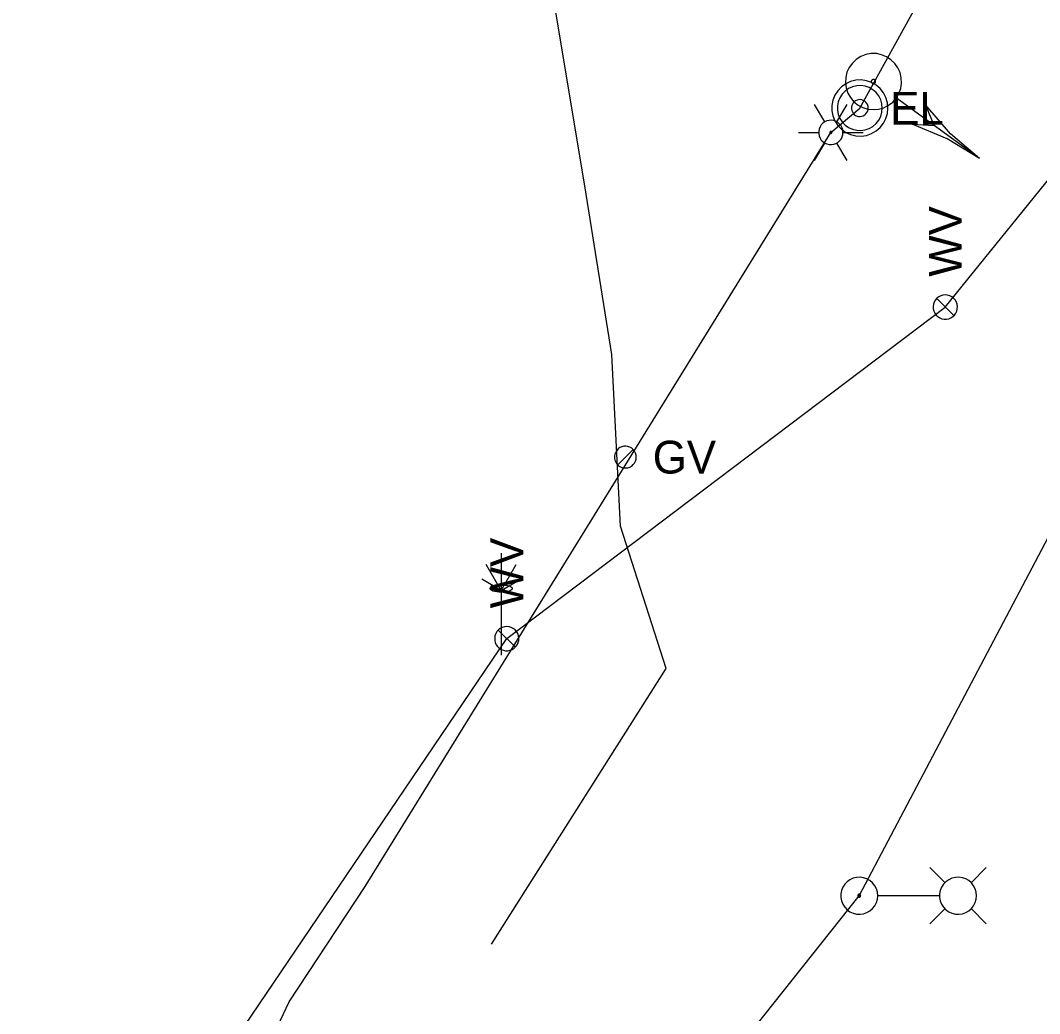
# Model space of a CAD drawing. Extents: x 600849 to 606371, y 330010 to 403088.
# Drawn here: x 604662.9 to 604782.6, y 330817.1 to 330933.8 of the extents above; entities that cross this region are included whole.
import ezdxf

# ---------------------------------------------------------------- set-up
doc = ezdxf.new("R2010")
doc.units = 0
for name, color, linetype in [('E_LTG', 7, 'Continuous'), ('E_MISCPROP_Sprinkler', 7, 'Continuous'), ('E_SIG', 7, 'Continuous'), ('E_UTL_E', 7, 'Continuous'), ('E_UTL_E_UG', 7, 'Continuous'), ('E_UTL_G', 7, 'Continuous'), ('E_UTL_G_UG', 7, 'Continuous'), ('E_UTL_W', 7, 'Continuous'), ('E_UTL_W_UG', 7, 'Continuous')]:
    doc.layers.add(name, color=color, linetype=linetype)

msp = doc.modelspace()

# ---------------------------------------------------------------- linework, layer by layer
at = {"layer": 'E_LTG'}
for points in [[(604757.35, 330921.88), (604756.16, 330923.94)], [(604758.77, 330921.88), (604759.97, 330923.94)], [(604759.49, 330920.64), (604759.46, 330920.91), (604759.39, 330921.17), (604759.26, 330921.41), (604759.09, 330921.62), (604758.89, 330921.8), (604758.65, 330921.94), (604758.4, 330922.03), (604758.13, 330922.07), (604757.86, 330922.05), (604757.59, 330921.99), (604757.35, 330921.88), (604757.12, 330921.72), (604756.94, 330921.52), (604756.79, 330921.29), (604756.69, 330921.04), (604756.64, 330920.77), (604756.64, 330920.5), (604756.69, 330920.24), (604756.79, 330919.98), (604756.94, 330919.75), (604757.12, 330919.56), (604757.35, 330919.4), (604757.59, 330919.29), (604757.86, 330919.22), (604758.13, 330919.21), (604758.4, 330919.25), (604758.65, 330919.34), (604758.89, 330919.47), (604759.09, 330919.65), (604759.26, 330919.87), (604759.39, 330920.11), (604759.46, 330920.37), (604759.49, 330920.64)], [(604759.49, 330920.64), (604759.46, 330920.91), (604759.39, 330921.17), (604759.26, 330921.41), (604759.09, 330921.62), (604758.89, 330921.8), (604758.65, 330921.94), (604758.4, 330922.03), (604758.13, 330922.07), (604757.86, 330922.05), (604757.59, 330921.99), (604757.35, 330921.88), (604757.12, 330921.72), (604756.94, 330921.52), (604756.79, 330921.29), (604756.69, 330921.04), (604756.64, 330920.77), (604756.64, 330920.5), (604756.69, 330920.24), (604756.79, 330919.98), (604756.94, 330919.75), (604757.12, 330919.56), (604757.35, 330919.4), (604757.59, 330919.29), (604757.86, 330919.22), (604758.13, 330919.21), (604758.4, 330919.25), (604758.65, 330919.34), (604758.89, 330919.47), (604759.09, 330919.65), (604759.26, 330919.87), (604759.39, 330920.11), (604759.46, 330920.37), (604759.49, 330920.64)], [(604759.49, 330920.64), (604759.46, 330920.91), (604759.39, 330921.17), (604759.26, 330921.41), (604759.09, 330921.62), (604758.89, 330921.8), (604758.65, 330921.94), (604758.4, 330922.03), (604758.13, 330922.07), (604757.86, 330922.05), (604757.59, 330921.99), (604757.35, 330921.88), (604757.12, 330921.72), (604756.94, 330921.52), (604756.79, 330921.29), (604756.69, 330921.04), (604756.64, 330920.77), (604756.64, 330920.5), (604756.69, 330920.24), (604756.79, 330919.98), (604756.94, 330919.75), (604757.12, 330919.56), (604757.35, 330919.4), (604757.59, 330919.29), (604757.86, 330919.22), (604758.13, 330919.21), (604758.4, 330919.25), (604758.65, 330919.34), (604758.89, 330919.47), (604759.09, 330919.65), (604759.26, 330919.87), (604759.39, 330920.11), (604759.46, 330920.37), (604759.49, 330920.64)], [(604754.25, 330920.64), (604756.63, 330920.64)], [(604758.18, 330920.64), (604758.18, 330920.66), (604758.17, 330920.68), (604758.16, 330920.7), (604758.15, 330920.72), (604758.13, 330920.74), (604758.11, 330920.75), (604758.09, 330920.75), (604758.07, 330920.76), (604758.04, 330920.76), (604758.02, 330920.75), (604758, 330920.74), (604757.98, 330920.73), (604757.97, 330920.71), (604757.95, 330920.69), (604757.95, 330920.67), (604757.94, 330920.65), (604757.94, 330920.63), (604757.95, 330920.6), (604757.95, 330920.58), (604757.97, 330920.56), (604757.98, 330920.55), (604758, 330920.54), (604758.02, 330920.53), (604758.04, 330920.52), (604758.07, 330920.52), (604758.09, 330920.52), (604758.11, 330920.53), (604758.13, 330920.54), (604758.15, 330920.56), (604758.16, 330920.57), (604758.17, 330920.59), (604758.18, 330920.62), (604758.18, 330920.64)], [(604759.49, 330920.64), (604761.87, 330920.64)], [(604756.16, 330917.34), (604757.35, 330919.4)], [(604759.97, 330917.34), (604758.77, 330919.4)], [(604771.48, 330832.49), (604769.7, 330834.27)], [(604774.53, 330832.49), (604776.31, 330834.27)], [(604763.58, 330830.97), (604763.54, 330831.38), (604763.42, 330831.78), (604763.23, 330832.14), (604762.97, 330832.47), (604762.66, 330832.74), (604762.3, 330832.95), (604761.91, 330833.08), (604761.5, 330833.14), (604761.09, 330833.12), (604760.69, 330833.02), (604760.31, 330832.85), (604759.98, 330832.61), (604759.69, 330832.31), (604759.47, 330831.97), (604759.31, 330831.58), (604759.23, 330831.18), (604759.23, 330830.76), (604759.31, 330830.36), (604759.47, 330829.97), (604759.69, 330829.62), (604759.98, 330829.32), (604760.31, 330829.08), (604760.69, 330828.91), (604761.09, 330828.81), (604761.5, 330828.8), (604761.91, 330828.85), (604762.3, 330828.99), (604762.66, 330829.2), (604762.97, 330829.47), (604763.23, 330829.79), (604763.42, 330830.16), (604763.54, 330830.56), (604763.58, 330830.97)], [(604775.18, 330830.97), (604775.14, 330831.38), (604775.02, 330831.78), (604774.83, 330832.14), (604774.58, 330832.47), (604774.27, 330832.74), (604773.91, 330832.95), (604773.52, 330833.08), (604773.11, 330833.14), (604772.69, 330833.12), (604772.29, 330833.02), (604771.92, 330832.85), (604771.58, 330832.61), (604771.29, 330832.31), (604771.07, 330831.97), (604770.92, 330831.58), (604770.84, 330831.18), (604770.84, 330830.76), (604770.92, 330830.36), (604771.07, 330829.97), (604771.29, 330829.62), (604771.58, 330829.32), (604771.92, 330829.08), (604772.29, 330828.91), (604772.69, 330828.81), (604773.11, 330828.8), (604773.52, 330828.85), (604773.91, 330828.99), (604774.27, 330829.2), (604774.58, 330829.47), (604774.83, 330829.79), (604775.02, 330830.16), (604775.14, 330830.56), (604775.18, 330830.97)], [(604761.57, 330830.97), (604761.56, 330831), (604761.55, 330831.03), (604761.54, 330831.06), (604761.52, 330831.08), (604761.5, 330831.1), (604761.47, 330831.12), (604761.44, 330831.13), (604761.41, 330831.13), (604761.38, 330831.13), (604761.35, 330831.13), (604761.32, 330831.11), (604761.29, 330831.09), (604761.27, 330831.07), (604761.25, 330831.04), (604761.24, 330831.02), (604761.23, 330830.98), (604761.23, 330830.95), (604761.24, 330830.92), (604761.25, 330830.89), (604761.27, 330830.87), (604761.29, 330830.84), (604761.32, 330830.82), (604761.35, 330830.81), (604761.38, 330830.8), (604761.41, 330830.8), (604761.44, 330830.81), (604761.47, 330830.82), (604761.5, 330830.83), (604761.52, 330830.85), (604761.54, 330830.88), (604761.55, 330830.91), (604761.56, 330830.94), (604761.57, 330830.97)], [(604770.79, 330830.97), (604763.61, 330830.97)], [(604771.48, 330829.45), (604769.7, 330827.67)], [(604774.53, 330829.45), (604776.31, 330827.67)]]:
    msp.add_lwpolyline(points, dxfattribs=at)
at = {"layer": 'E_MISCPROP_Sprinkler'}
for points in [[(604719.33, 330871.21), (604719.33, 330859.21)], [(604719.33, 330866.84), (604717.59, 330869.87)], [(604719.33, 330866.84), (604721.08, 330869.87)], [(604719.33, 330866.84), (604717.06, 330868.15)], [(604719.33, 330866.84), (604721.6, 330868.15)]]:
    msp.add_lwpolyline(points, dxfattribs=at)
msp.add_ellipse((604719.33, 330867.06), major_axis=(1.31, 0), ratio=0.333333, dxfattribs=at)
at = {"layer": 'E_SIG'}
for points in [[(604765.74, 330924.68), (604766.06, 330925.22), (604766.27, 330925.81), (604766.37, 330926.43), (604766.34, 330927.06), (604766.2, 330927.67), (604765.94, 330928.24), (604765.58, 330928.76), (604765.13, 330929.19), (604764.61, 330929.54), (604764.03, 330929.78), (604763.41, 330929.9), (604762.78, 330929.9), (604762.17, 330929.79), (604761.58, 330929.56), (604761.05, 330929.23), (604760.6, 330928.8), (604760.23, 330928.29), (604759.96, 330927.72), (604759.81, 330927.11), (604759.77, 330926.49), (604759.86, 330925.87), (604760.06, 330925.27), (604760.37, 330924.73), (604760.77, 330924.25), (604761.26, 330923.86), (604761.82, 330923.56), (604762.42, 330923.38), (604763.04, 330923.32), (604763.67, 330923.37), (604764.27, 330923.54), (604764.83, 330923.83), (604765.33, 330924.21), (604765.74, 330924.68)], [(604763.28, 330926.47), (604763.3, 330926.51), (604763.32, 330926.56), (604763.32, 330926.6), (604763.32, 330926.65), (604763.31, 330926.7), (604763.29, 330926.74), (604763.26, 330926.78), (604763.23, 330926.81), (604763.19, 330926.84), (604763.14, 330926.86), (604763.1, 330926.87), (604763.05, 330926.87), (604763, 330926.86), (604762.96, 330926.84), (604762.92, 330926.82), (604762.88, 330926.78), (604762.85, 330926.75), (604762.83, 330926.7), (604762.82, 330926.66), (604762.82, 330926.61), (604762.83, 330926.56), (604762.84, 330926.51), (604762.86, 330926.47), (604762.9, 330926.44), (604762.93, 330926.41), (604762.97, 330926.38), (604763.02, 330926.37), (604763.07, 330926.36), (604763.12, 330926.37), (604763.16, 330926.38), (604763.21, 330926.4), (604763.24, 330926.43), (604763.28, 330926.47)], [(604775.54, 330917.58), (604765.79, 330924.65)], [(604775.54, 330917.58), (604772.14, 330920.47), (604769.22, 330923.86)], [(604770.2, 330921.45), (604769.22, 330923.86)], [(604775.54, 330917.58), (604771.73, 330919.91), (604767.61, 330921.63)], [(604767.61, 330921.63), (604770.2, 330921.45)]]:
    msp.add_lwpolyline(points, dxfattribs=at)
at = {"layer": 'E_UTL_E'}
for points in [[(604764.77, 330923.51), (604764.71, 330924.13), (604764.54, 330924.74), (604764.25, 330925.29), (604763.86, 330925.79), (604763.39, 330926.2), (604762.84, 330926.51), (604762.25, 330926.72), (604761.63, 330926.81), (604761, 330926.78), (604760.39, 330926.63), (604759.82, 330926.37), (604759.31, 330926), (604758.88, 330925.55), (604758.54, 330925.02), (604758.31, 330924.44), (604758.19, 330923.82), (604758.19, 330923.2), (604758.31, 330922.58), (604758.54, 330922), (604758.88, 330921.47), (604759.31, 330921.02), (604759.82, 330920.65), (604760.39, 330920.39), (604761, 330920.24), (604761.63, 330920.21), (604762.25, 330920.3), (604762.84, 330920.51), (604763.39, 330920.82), (604763.86, 330921.23), (604764.25, 330921.73), (604764.54, 330922.28), (604764.71, 330922.88), (604764.77, 330923.51)], [(604764.77, 330923.51), (604764.71, 330924.13), (604764.54, 330924.74), (604764.25, 330925.29), (604763.86, 330925.79), (604763.39, 330926.2), (604762.84, 330926.51), (604762.25, 330926.72), (604761.63, 330926.81), (604761, 330926.78), (604760.39, 330926.63), (604759.82, 330926.37), (604759.31, 330926), (604758.88, 330925.55), (604758.54, 330925.02), (604758.31, 330924.44), (604758.19, 330923.82), (604758.19, 330923.2), (604758.31, 330922.58), (604758.54, 330922), (604758.88, 330921.47), (604759.31, 330921.02), (604759.82, 330920.65), (604760.39, 330920.39), (604761, 330920.24), (604761.63, 330920.21), (604762.25, 330920.3), (604762.84, 330920.51), (604763.39, 330920.82), (604763.86, 330921.23), (604764.25, 330921.73), (604764.54, 330922.28), (604764.71, 330922.88), (604764.77, 330923.51)], [(604764.11, 330923.51), (604764.06, 330924.01), (604763.92, 330924.49), (604763.69, 330924.94), (604763.38, 330925.33), (604763, 330925.66), (604762.57, 330925.91), (604762.09, 330926.07), (604761.6, 330926.15), (604761.1, 330926.12), (604760.61, 330926), (604760.15, 330925.8), (604759.74, 330925.5), (604759.4, 330925.14), (604759.13, 330924.72), (604758.94, 330924.25), (604758.84, 330923.76), (604758.84, 330923.26), (604758.94, 330922.77), (604759.13, 330922.3), (604759.4, 330921.88), (604759.74, 330921.51), (604760.15, 330921.22), (604760.61, 330921.01), (604761.1, 330920.9), (604761.6, 330920.87), (604762.09, 330920.94), (604762.57, 330921.11), (604763, 330921.36), (604763.38, 330921.69), (604763.69, 330922.08), (604763.92, 330922.53), (604764.06, 330923.01), (604764.11, 330923.51)], [(604764.11, 330923.51), (604764.06, 330924.01), (604763.92, 330924.49), (604763.69, 330924.94), (604763.38, 330925.33), (604763, 330925.66), (604762.57, 330925.91), (604762.09, 330926.07), (604761.6, 330926.15), (604761.1, 330926.12), (604760.61, 330926), (604760.15, 330925.8), (604759.74, 330925.5), (604759.4, 330925.14), (604759.13, 330924.72), (604758.94, 330924.25), (604758.84, 330923.76), (604758.84, 330923.26), (604758.94, 330922.77), (604759.13, 330922.3), (604759.4, 330921.88), (604759.74, 330921.51), (604760.15, 330921.22), (604760.61, 330921.01), (604761.1, 330920.9), (604761.6, 330920.87), (604762.09, 330920.94), (604762.57, 330921.11), (604763, 330921.36), (604763.38, 330921.69), (604763.69, 330922.08), (604763.92, 330922.53), (604764.06, 330923.01), (604764.11, 330923.51)], [(604762.46, 330923.51), (604762.44, 330923.7), (604762.39, 330923.88), (604762.3, 330924.04), (604762.19, 330924.19), (604762.05, 330924.32), (604761.88, 330924.41), (604761.71, 330924.47), (604761.52, 330924.5), (604761.33, 330924.49), (604761.15, 330924.44), (604760.98, 330924.37), (604760.82, 330924.26), (604760.69, 330924.12), (604760.59, 330923.96), (604760.52, 330923.79), (604760.49, 330923.6), (604760.49, 330923.42), (604760.52, 330923.23), (604760.59, 330923.06), (604760.69, 330922.9), (604760.82, 330922.76), (604760.98, 330922.65), (604761.15, 330922.57), (604761.33, 330922.53), (604761.52, 330922.52), (604761.71, 330922.55), (604761.88, 330922.61), (604762.05, 330922.7), (604762.19, 330922.83), (604762.3, 330922.97), (604762.39, 330923.14), (604762.44, 330923.32), (604762.46, 330923.51)], [(604762.46, 330923.51), (604762.44, 330923.7), (604762.39, 330923.88), (604762.3, 330924.04), (604762.19, 330924.19), (604762.05, 330924.32), (604761.88, 330924.41), (604761.71, 330924.47), (604761.52, 330924.5), (604761.33, 330924.49), (604761.15, 330924.44), (604760.98, 330924.37), (604760.82, 330924.26), (604760.69, 330924.12), (604760.59, 330923.96), (604760.52, 330923.79), (604760.49, 330923.6), (604760.49, 330923.42), (604760.52, 330923.23), (604760.59, 330923.06), (604760.69, 330922.9), (604760.82, 330922.76), (604760.98, 330922.65), (604761.15, 330922.57), (604761.33, 330922.53), (604761.52, 330922.52), (604761.71, 330922.55), (604761.88, 330922.61), (604762.05, 330922.7), (604762.19, 330922.83), (604762.3, 330922.97), (604762.39, 330923.14), (604762.44, 330923.32), (604762.46, 330923.51)]]:
    msp.add_lwpolyline(points, dxfattribs=at)
at = {"layer": 'E_UTL_E_UG'}
for points in [[(604695.73, 330748.29), (604684.95, 330755.93), (604681.24, 330750.97), (604664.85, 330762.93), (604668.47, 330767.86), (604688.35, 330805.65), (604694.41, 330818.48), (604703.37, 330832.03), (604758.06, 330920.64), (604761.47, 330923.51), (604832.36, 331051.66)], [(604695.73, 330748.29), (604761.4, 330830.97), (604799.82, 330903.8), (604805.91, 330901.32)]]:
    msp.add_lwpolyline(points, dxfattribs=at)
at = {"layer": 'E_UTL_G'}
for points in [[(604735.21, 330882.5), (604735.19, 330882.74), (604735.12, 330882.98), (604735.01, 330883.19), (604734.86, 330883.38), (604734.67, 330883.54), (604734.46, 330883.67), (604734.23, 330883.75), (604733.99, 330883.78), (604733.75, 330883.77), (604733.51, 330883.71), (604733.29, 330883.61), (604733.09, 330883.47), (604732.92, 330883.29), (604732.79, 330883.09), (604732.7, 330882.86), (604732.65, 330882.62), (604732.65, 330882.38), (604732.7, 330882.14), (604732.79, 330881.91), (604732.92, 330881.7), (604733.09, 330881.53), (604733.29, 330881.39), (604733.51, 330881.29), (604733.75, 330881.23), (604733.99, 330881.22), (604734.23, 330881.25), (604734.46, 330881.33), (604734.67, 330881.45), (604734.86, 330881.61), (604735.01, 330881.8), (604735.12, 330882.02), (604735.19, 330882.26), (604735.21, 330882.5)], [(604733.02, 330881.59), (604734.84, 330883.41)]]:
    msp.add_lwpolyline(points, dxfattribs=at)
at = {"layer": 'E_UTL_G_UG'}
msp.add_lwpolyline([(604718.21, 330825.28), (604738.73, 330857.66), (604733.36, 330874.38), (604732.32, 330894.54), (604729.33, 330913.4), (604725.16, 330938.36), (604752.74, 330988.13), (604778.16, 331035.55), (604788.31, 331057.65), (604805.53, 331094.16), (604828.8, 331144.07), (604848.89, 331191.36), (604869.57, 331244.15), (604888.61, 331295.88), (604900.58, 331325.56), (604922.44, 331394.24)], dxfattribs=at)
at = {"layer": 'E_UTL_W'}
for points in [[(604771.51, 330901.55), (604771.24, 330901.53), (604770.98, 330901.45), (604770.74, 330901.33), (604770.53, 330901.16), (604770.35, 330900.96), (604770.21, 330900.72), (604770.12, 330900.46), (604770.09, 330900.2), (604770.1, 330899.93), (604770.16, 330899.66), (604770.28, 330899.42), (604770.43, 330899.19), (604770.63, 330899.01), (604770.86, 330898.86), (604771.11, 330898.76), (604771.37, 330898.71), (604771.65, 330898.71), (604771.91, 330898.76), (604772.16, 330898.86), (604772.39, 330899.01), (604772.59, 330899.19), (604772.75, 330899.42), (604772.86, 330899.66), (604772.92, 330899.93), (604772.93, 330900.2), (604772.9, 330900.46), (604772.81, 330900.72), (604772.67, 330900.96), (604772.49, 330901.16), (604772.28, 330901.33), (604772.04, 330901.45), (604771.78, 330901.53), (604771.51, 330901.55)], [(604772.52, 330899.12), (604770.5, 330901.14)], [(604719.99, 330862.59), (604719.72, 330862.57), (604719.46, 330862.49), (604719.22, 330862.37), (604719.01, 330862.2), (604718.83, 330862), (604718.69, 330861.76), (604718.6, 330861.5), (604718.57, 330861.24), (604718.58, 330860.97), (604718.64, 330860.7), (604718.76, 330860.46), (604718.91, 330860.23), (604719.11, 330860.05), (604719.34, 330859.9), (604719.59, 330859.8), (604719.85, 330859.75), (604720.13, 330859.75), (604720.39, 330859.8), (604720.64, 330859.9), (604720.87, 330860.05), (604721.07, 330860.23), (604721.23, 330860.46), (604721.34, 330860.7), (604721.4, 330860.97), (604721.41, 330861.24), (604721.38, 330861.5), (604721.29, 330861.76), (604721.15, 330862), (604720.97, 330862.2), (604720.76, 330862.37), (604720.52, 330862.49), (604720.26, 330862.57), (604719.99, 330862.59)], [(604721, 330860.16), (604718.98, 330862.18)]]:
    msp.add_lwpolyline(points, dxfattribs=at)
at = {"layer": 'E_UTL_W_UG'}
msp.add_lwpolyline([(604662.85, 330776.78), (604719.99, 330861.17), (604771.51, 330900.13), (604792.62, 330926.22), (604804.59, 330947.13), (605054.68, 331381.7), (605055.13, 331442.45), (605044.65, 331474.36), (605047.01, 331851.63), (605038.36, 332278.66), (605035.8, 332410.28), (605072.23, 332411.32), (605076.98, 332411.12), (605079.88, 332411.16)], dxfattribs=at)

# ---------------------------------------------------------------- texts
at = {"layer": 'E_UTL_E'}
msp.add_text('EL', height=3.849, dxfattribs=at).set_placement((604765.04, 330921.56))
msp.add_text('EL', height=3.849, dxfattribs=at).set_placement((604765.04, 330921.56))
at = {"layer": 'E_UTL_G'}
msp.add_text('GV', height=3.85, dxfattribs=at).set_placement((604737.14, 330880.57))
at = {"layer": 'E_UTL_W'}
for p in [(604773.44, 330903.69), (604721.92, 330864.73)]:
    msp.add_text('WV', height=3.85, rotation=90, dxfattribs=at).set_placement(p)

doc.saveas('drawing.dxf')
